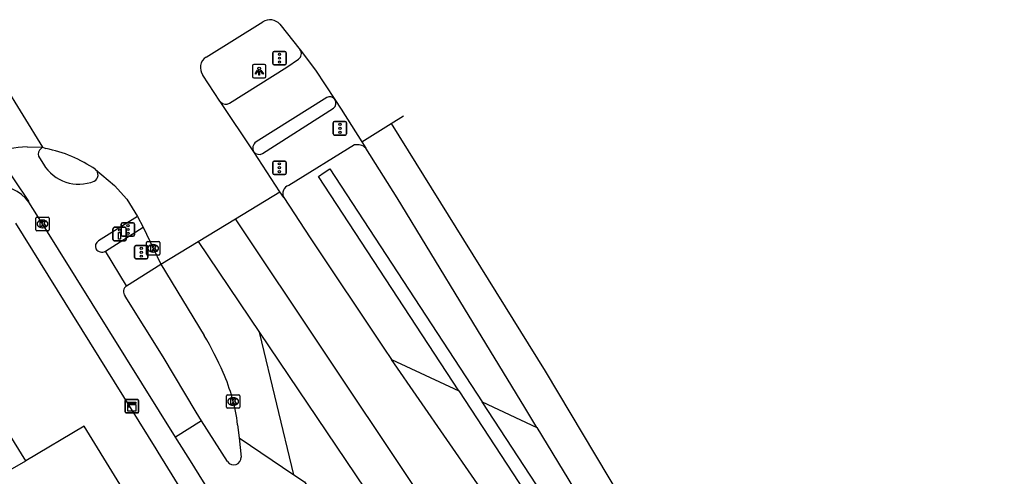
# Model space of a CAD drawing. Extents: x 157321 to 158827, y 386650 to 388532.
# Drawn here: x 158444.7 to 158518.5, y 387782.5 to 387816.3 of the extents above; entities that cross this region are included whole.
import ezdxf

# ---------------------------------------------------------------- set-up
doc = ezdxf.new("R2010")
doc.units = 0
for name, color, linetype in [('IMGEO_Berm_groen', 7, 'Continuous'), ('IMGEO_Drukknoppaal', 7, 'Continuous'), ('IMGEO_Fietspad_open', 7, 'Continuous'), ('IMGEO_Haag', 7, 'Continuous'), ('IMGEO_Kast', 7, 'Continuous'), ('IMGEO_Kolk', 7, 'Continuous'), ('IMGEO_Lichtpunt', 7, 'Continuous'), ('IMGEO_Pand', 7, 'Continuous'), ('IMGEO_Rijbaan_lokaal_open', 7, 'Continuous'), ('IMGEO_Rijbaan_regionaal_gesloten', 7, 'Continuous'), ('IMGEO_Verkeersregelinstallatiepaal', 7, 'Continuous'), ('IMGEO_Voetpad_open', 7, 'Continuous')]:
    doc.layers.add(name, color=color, linetype=linetype)

msp = doc.modelspace()

# ---------------------------------------------------------------- linework, layer by layer
at = {"layer": 'IMGEO_Berm_groen'}
for points in [[(158472.323, 387791.17), (158477.322, 387788.83)], [(158479.044, 387788.024), (158483.108, 387786.123)]]:
    msp.add_lwpolyline(points, dxfattribs=at)
at = {"layer": 'IMGEO_Drukknoppaal'}
for p, q in [((158451.651, 387800.063), (158451.651, 387800.863)), ((158451.651, 387800.863), (158451.651, 387800.063)), ((158451.751, 387800.963), (158452.541, 387800.963)), ((158452.541, 387800.963), (158451.751, 387800.963)), ((158452.641, 387800.863), (158452.641, 387800.063)), ((158452.641, 387800.063), (158452.641, 387800.863)), ((158452.541, 387799.963), (158451.751, 387799.963)), ((158451.751, 387799.963), (158452.541, 387799.963))]:
    msp.add_line(p, q, dxfattribs=at)
msp.add_lwpolyline([(158452.221, 387800.588), (158452.221, 387800.088), (158452.071, 387800.088), (158452.071, 387800.588), (158452.221, 387800.588)], dxfattribs=at)
msp.add_circle((158452.146, 387800.753), 0.085, dxfattribs=at)
for centre, start, end in [((158451.751, 387800.863), 90, 180), ((158451.751, 387800.863), 90, 180), ((158452.541, 387800.863), 0, 90), ((158452.541, 387800.863), 360, 90), ((158451.751, 387800.063), 180, 270), ((158451.751, 387800.063), 180, 270), ((158452.541, 387800.063), 270, 0), ((158452.541, 387800.063), 270, 0)]:
    msp.add_arc(centre, 0.1, start, end, dxfattribs=at)
at = {"layer": 'IMGEO_Fietspad_open'}
for points in [[(158460.296, 387810.171), (158464.568, 387812.848), (158465.422, 387813.438)], [(158467.519, 387810.602), (158462.272, 387807.295)], [(158459.6, 387810.295), (158459.625, 387810.266)], [(158446.433, 387806.907), (158446.208, 387806.673)], [(158445.404, 387802.823), (158445.407, 387802.904), (158443.268, 387806.077)], [(158446.208, 387806.11), (158446.494, 387805.645)], [(158456.294, 387785.389), (158446.424, 387801.216), (158445.404, 387802.823)], [(158453.47, 387801.757), (158450.574, 387799.966)], [(158452.657, 387796.627), (158451.1, 387799.19)], [(158458.229, 387786.607), (158457.821, 387787.246), (158455.386, 387791.352), (158452.551, 387795.869)]]:
    msp.add_lwpolyline(points, dxfattribs=at)
for centre, radius, start, end in [((158465.143, 387813.849), 0.497, 304.17256, 34.76763), ((158467.732, 387810.168), 0.483, 35.66753, 116.17101), ((158460.018, 387810.626), 0.533, 222.49816, 301.38511), ((158462.553, 387806.848), 0.528, 122.1663, 211.70579), ((158446.545, 387806.392), 0.439, 140.16448, 219.83552), ((158449.11, 387807.212), 3.049, 210.93117, 292.24453), ((158450.018, 387804.857), 0.528, 297.81575, 48.57201), ((158443.152, 387801.242), 2.751, 35.06419, 100.79136), ((158450.824, 387799.56), 0.477, 121.58244, 204.86326), ((158450.84, 387799.67), 0.546, 214.74354, 298.44234), ((158452.963, 387796.198), 0.527, 125.48901, 218.58956)]:
    msp.add_arc(centre, radius, start, end, dxfattribs=at)
at = {"layer": 'IMGEO_Haag'}
for points in [[(158477.322, 387788.83), (158466.901, 387804.744), (158467.319, 387805.018), (158467.737, 387805.292), (158479.044, 387788.024)], [(158477.322, 387788.83), (158499.582, 387754.835), (158502.869, 387749.817), (158508.799, 387740.708), (158554.246, 387665.236), (158554.674, 387665.494), (158555.102, 387665.752), (158509.647, 387741.238), (158503.823, 387750.184), (158500.418, 387755.383), (158479.044, 387788.024)]]:
    msp.add_lwpolyline(points, dxfattribs=at)
at = {"layer": 'IMGEO_Kast'}
for p, q in [((158452.556, 387787.275), (158452.556, 387788.116)), ((158452.556, 387788.116), (158452.556, 387787.275)), ((158452.631, 387788.2), (158453.472, 387788.2)), ((158453.472, 387788.2), (158452.631, 387788.2)), ((158453.556, 387788.125), (158453.556, 387787.284)), ((158453.556, 387787.284), (158453.556, 387788.125)), ((158453.481, 387787.2), (158452.64, 387787.2)), ((158452.64, 387787.2), (158453.481, 387787.2))]:
    msp.add_line(p, q, dxfattribs=at)
for points in [[(158452.751, 387787.99), (158453.351, 387787.99), (158453.351, 387787.905), (158452.751, 387787.905), (158452.751, 387787.99)], [(158452.751, 387787.815), (158453.351, 387787.815), (158453.351, 387787.326), (158452.751, 387787.326), (158452.751, 387787.815)]]:
    msp.add_lwpolyline(points, dxfattribs=at)
msp.add_circle((158452.835, 387787.664), 0.0377, dxfattribs=at)
for centre, start, end in [((158452.634, 387788.122), 92.4484, 184.28452), ((158452.634, 387788.122), 92.4484, 184.28452), ((158453.478, 387788.122), 2.4484, 94.28452), ((158453.478, 387788.122), 2.4484, 94.28452), ((158452.634, 387787.278), 182.4484, 274.28452), ((158452.634, 387787.278), 182.4484, 274.28452), ((158453.478, 387787.278), 272.4484, 4.28452), ((158453.478, 387787.278), 272.4484, 4.28452)]:
    msp.add_arc(centre, 0.0779, start, end, dxfattribs=at)
at = {"layer": 'IMGEO_Kolk'}
for p, q in [((158445.922, 387800.789), (158445.922, 387801.641)), ((158445.997, 387801.715), (158446.849, 387801.715)), ((158446.923, 387801.641), (158446.923, 387800.789)), ((158446.433, 387800.935), (158446.408, 387800.935)), ((158446.41, 387801.495), (158446.435, 387801.495)), ((158446.849, 387800.715), (158445.997, 387800.715)), ((158454.135, 387798.979), (158454.135, 387799.831)), ((158454.21, 387799.905), (158455.062, 387799.905)), ((158454.623, 387799.685), (158454.648, 387799.685)), ((158455.136, 387799.831), (158455.136, 387798.979)), ((158455.062, 387798.905), (158454.21, 387798.905)), ((158454.646, 387799.125), (158454.621, 387799.125)), ((158460.075, 387787.621), (158460.075, 387788.473)), ((158460.15, 387788.547), (158461.002, 387788.547)), ((158460.563, 387788.327), (158460.588, 387788.327)), ((158461.076, 387788.473), (158461.076, 387787.621)), ((158460.586, 387787.767), (158460.561, 387787.767)), ((158461.002, 387787.547), (158460.15, 387787.547))]:
    msp.add_line(p, q, dxfattribs=at)
for points in [[(158445.922, 387800.789), (158445.922, 387801.641)], [(158445.997, 387801.715), (158446.849, 387801.715)], [(158446.923, 387801.641), (158446.923, 387800.789)], [(158446.243, 387801.415), (158446.366, 387801.415), (158446.366, 387801.264), (158446.496, 387801.415), (158446.66, 387801.415), (158446.514, 387801.264), (158446.667, 387801.015), (158446.515, 387801.015), (158446.43, 387801.179), (158446.366, 387801.112), (158446.366, 387801.015), (158446.243, 387801.015), (158446.243, 387801.415)], [(158446.849, 387800.715), (158445.997, 387800.715)], [(158454.135, 387798.979), (158454.135, 387799.831)], [(158454.21, 387799.905), (158455.062, 387799.905)], [(158454.456, 387799.605), (158454.579, 387799.605), (158454.579, 387799.454), (158454.709, 387799.605), (158454.873, 387799.605), (158454.727, 387799.454), (158454.88, 387799.205), (158454.728, 387799.205), (158454.643, 387799.369), (158454.579, 387799.302), (158454.579, 387799.205), (158454.456, 387799.205), (158454.456, 387799.605)], [(158455.136, 387799.831), (158455.136, 387798.979)], [(158455.062, 387798.905), (158454.21, 387798.905)], [(158460.075, 387787.621), (158460.075, 387788.473)], [(158460.15, 387788.547), (158461.002, 387788.547)], [(158461.076, 387788.473), (158461.076, 387787.621)], [(158460.396, 387788.247), (158460.519, 387788.247), (158460.519, 387788.096), (158460.649, 387788.247), (158460.813, 387788.247), (158460.667, 387788.096), (158460.82, 387787.847), (158460.668, 387787.847), (158460.583, 387788.011), (158460.519, 387787.944), (158460.519, 387787.847), (158460.396, 387787.847), (158460.396, 387788.247)], [(158461.002, 387787.547), (158460.15, 387787.547)]]:
    msp.add_lwpolyline(points, dxfattribs=at)
for centre, start, end in [((158445.999, 387801.639), 91.55205, 178.44795), ((158445.999, 387801.639), 91.55205, 178.44795), ((158446.847, 387801.639), 1.55205, 88.44795), ((158446.847, 387801.639), 1.55205, 88.44795), ((158445.999, 387800.791), 181.55205, 268.44795), ((158445.999, 387800.791), 181.55205, 268.44795), ((158446.847, 387800.791), 271.55205, 358.44795), ((158446.847, 387800.791), 271.55205, 358.44795), ((158454.212, 387799.829), 91.55205, 178.44795), ((158454.212, 387799.829), 91.55205, 178.44795), ((158455.06, 387799.829), 1.55205, 88.44795), ((158455.06, 387799.829), 1.55205, 88.44795), ((158454.212, 387798.981), 181.55205, 268.44795), ((158454.212, 387798.981), 181.55205, 268.44795), ((158455.06, 387798.981), 271.55205, 358.44795), ((158455.06, 387798.981), 271.55205, 358.44795), ((158460.152, 387788.471), 91.55205, 178.44795), ((158460.152, 387788.471), 91.55205, 178.44795), ((158461, 387788.471), 1.55205, 88.44795), ((158461, 387788.471), 1.55205, 88.44795), ((158460.152, 387787.623), 181.55205, 268.44795), ((158460.152, 387787.623), 181.55205, 268.44795), ((158461, 387787.623), 271.55205, 358.44795), ((158461, 387787.623), 271.55205, 358.44795)]:
    msp.add_arc(centre, 0.0765, start, end, dxfattribs=at)
for centre, major_axis, ratio, start_param, end_param in [((158446.409, 387801.215), (-0.387, 0.002), 0.722429, 4.712389, 7.853982), ((158446.434, 387801.215), (-0.39, 0.002), 0.717154, 1.570796, 4.712389), ((158454.622, 387799.405), (-0.387, 0.002), 0.722429, 4.712389, 7.853982), ((158454.647, 387799.405), (-0.39, 0.002), 0.717154, 1.570796, 4.712389), ((158460.562, 387788.047), (-0.387, 0.002), 0.722429, 4.712389, 7.853982), ((158460.587, 387788.047), (-0.39, 0.002), 0.717154, 1.570796, 4.712389)]:
    msp.add_ellipse(centre, major_axis=major_axis, ratio=ratio, start_param=start_param, end_param=end_param, dxfattribs=at)
at = {"layer": 'IMGEO_Lichtpunt'}
for p, q in [((158462.007, 387812.947), (158462.007, 387812.14)), ((158462.007, 387812.947), (158462.007, 387812.14)), ((158462.909, 387813.042), (158462.101, 387813.042)), ((158462.909, 387813.042), (158462.101, 387813.042)), ((158463.003, 387812.14), (158463.003, 387812.947)), ((158463.003, 387812.14), (158463.003, 387812.947)), ((158462.101, 387812.046), (158462.909, 387812.046)), ((158462.101, 387812.046), (158462.909, 387812.046))]:
    msp.add_line(p, q, dxfattribs=at)
for points in [[(158462.381, 387812.611), (158462.42, 387812.583), (158462.232, 387812.321), (158462.194, 387812.348), (158462.381, 387812.611)], [(158462.483, 387812.563), (158462.53, 387812.563), (158462.53, 387812.241), (158462.483, 387812.241), (158462.483, 387812.563)], [(158462.593, 387812.583), (158462.631, 387812.61), (158462.818, 387812.348), (158462.779, 387812.32), (158462.593, 387812.583)]]:
    msp.add_lwpolyline(points, dxfattribs=at)
msp.add_circle((158462.506, 387812.745), 0.0994, dxfattribs=at)
for centre, start, end in [((158462.101, 387812.947), 90, 180), ((158462.101, 387812.947), 90, 180), ((158462.909, 387812.947), 0, 90), ((158462.909, 387812.947), 0, 90), ((158462.101, 387812.14), 180, 270), ((158462.101, 387812.14), 180, 270), ((158462.909, 387812.14), 270, 0), ((158462.909, 387812.14), 270, 360)]:
    msp.add_arc(centre, 0.0946, start, end, dxfattribs=at)
at = {"layer": 'IMGEO_Pand'}
for points in [[(158445.177, 387783.641), (158437.975, 387795.297), (158437.685, 387795.118), (158438.038, 387794.547), (158436.352, 387793.508), (158435.48, 387794.205), (158432.988, 387792.696), (158433.567, 387791.759), (158432.268, 387790.957)], [(158420.449, 387754.84), (158420.634, 387754.532), (158435.654, 387763.454), (158438.722, 387758.085), (158446.629, 387762.648), (158450.959, 387765.147), (158446.232, 387773.361), (158454.417, 387778.261), (158449.506, 387786.21), (158445.177, 387783.641)], [(158421.232, 387770.425), (158421.299, 387769.932), (158445.177, 387783.641)]]:
    msp.add_lwpolyline(points, dxfattribs=at)
at = {"layer": 'IMGEO_Rijbaan_lokaal_open'}
for points in [[(158445.281, 387806.944), (158446.433, 387806.907)], [(158458.229, 387786.607), (158456.294, 387785.389)], [(158460.157, 387783.585), (158458.229, 387786.607)], [(158461.964, 387776.294), (158457.418, 387783.65), (158456.417, 387785.199), (158456.294, 387785.389)], [(158461.008, 387785.353), (158461.171, 387783.928)]]:
    msp.add_lwpolyline(points, dxfattribs=at)
for centre, radius, start, end in [((158446.343, 387791.5), 15.48, 93.93454, 103.82545), ((158460.615, 387783.9), 0.556, 214.51934, 2.85834)]:
    msp.add_arc(centre, radius, start, end, dxfattribs=at)
at = {"layer": 'IMGEO_Rijbaan_regionaal_gesloten'}
for points in [[(158458.562, 387813.593), (158462.772, 387816.198)], [(158464.048, 387816.024), (158465.551, 387814.132)], [(158465.551, 387814.132), (158466.693, 387812.612), (158468.125, 387810.45)], [(158441.985, 387814.062), (158442.012, 387814.02), (158446.433, 387806.907)], [(158459.6, 387810.295), (158459.578, 387810.326), (158458.314, 387812.247)], [(158468.125, 387810.45), (158468.592, 387809.726), (158470.125, 387807.298)], [(158462.104, 387806.571), (158459.6, 387810.295)], [(158472.301, 387808.661), (158473.207, 387809.229)], [(158470.125, 387807.298), (158472.301, 387808.661)], [(158472.301, 387808.661), (158483.715, 387790.287), (158495.855, 387770), (158502.083, 387759.2), (158503.821, 387755.74)], [(158446.433, 387806.907), (158446.661, 387806.803)], [(158470.125, 387807.298), (158470.415, 387806.839)], [(158483.108, 387786.123), (158482.212, 387787.604), (158477.75, 387794.948), (158472.744, 387803.15), (158470.415, 387806.839)], [(158464.045, 387803.603), (158462.104, 387806.571)], [(158450.367, 387805.253), (158451.769, 387804.068), (158452.675, 387803.05), (158453.47, 387801.757)], [(158460.749, 387801.6), (158464.045, 387803.603)], [(158464.321, 387803.181), (158464.045, 387803.603)], [(158464.321, 387803.181), (158466.286, 387800.179), (158471.742, 387792.009), (158472.323, 387791.17)], [(158453.47, 387801.757), (158453.887, 387800.977)], [(158457.969, 387799.91), (158460.749, 387801.6)], [(158526.396, 387701.609), (158518.219, 387714.646), (158507.374, 387731.643), (158501.139, 387741.445), (158496.509, 387748.542), (158488.684, 387760.188), (158473.8, 387782.031), (158460.749, 387801.6)], [(158453.887, 387800.977), (158454.637, 387799.406), (158455.217, 387798.238)], [(158455.217, 387798.238), (158457.969, 387799.91)], [(158457.969, 387799.91), (158462.527, 387793.159)], [(158455.217, 387798.238), (158458.414, 387792.941)], [(158462.527, 387793.159), (158491.03, 387750.937), (158497.101, 387741.197)], [(158465.079, 387782.617), (158462.543, 387793.093), (158462.527, 387793.159)], [(158554.457, 387663.484), (158552.634, 387666.504), (158541.8, 387683.962), (158531.52, 387700.592), (158523.189, 387713.88), (158516.166, 387724.963), (158508.525, 387737.107), (158502.936, 387745.818), (158500.284, 387750), (158500, 387750.448), (158499.673, 387750.963), (158491.968, 387762.456), (158482.6, 387776.318), (158472.323, 387791.17)], [(158460.906, 387786.327), (158461.008, 387785.353)], [(158483.108, 387786.123), (158485.821, 387781.638), (158489.82, 387775.133), (158490.141, 387774.575), (158493.826, 387769.419), (158500, 387760.958), (158501.442, 387758.981), (158503.027, 387756.937), (158503.821, 387755.74)], [(158461.008, 387785.353), (158465.079, 387782.617)], [(158465.079, 387782.617), (158465.857, 387782.094), (158466.836, 387780.671)]]:
    msp.add_lwpolyline(points, dxfattribs=at)
for centre, radius, start, end in [((158463.303, 387815.327), 1.021, 43.11359, 121.35608), ((158459.097, 387812.799), 0.958, 123.97571, 215.145), ((158444.795, 387797.137), 9.844, 55.53072, 79.07594), ((158439.515, 387781.413), 22.137, 23.37207, 31.38216), ((158446.864, 387784.524), 14.157, 7.31463, 23.61132)]:
    msp.add_arc(centre, radius, start, end, dxfattribs=at)
at = {"layer": 'IMGEO_Verkeersregelinstallatiepaal'}
for p, q in [((158463.516, 387813.107), (158463.516, 387813.907)), ((158463.516, 387813.907), (158463.516, 387813.107)), ((158463.616, 387814.007), (158464.406, 387814.007)), ((158464.406, 387814.007), (158463.616, 387814.007)), ((158464.506, 387813.907), (158464.506, 387813.107)), ((158464.506, 387813.107), (158464.506, 387813.907)), ((158464.406, 387813.007), (158463.616, 387813.007)), ((158463.616, 387813.007), (158464.406, 387813.007)), ((158468, 387807.906), (158468, 387808.706)), ((158468, 387808.706), (158468, 387807.906)), ((158468.1, 387808.806), (158468.89, 387808.806)), ((158468.89, 387808.806), (158468.1, 387808.806)), ((158468.99, 387808.706), (158468.99, 387807.906)), ((158468.99, 387807.906), (158468.99, 387808.706)), ((158468.89, 387807.806), (158468.1, 387807.806)), ((158468.1, 387807.806), (158468.89, 387807.806)), ((158463.514, 387804.98), (158463.514, 387805.78)), ((158463.514, 387805.78), (158463.514, 387804.98)), ((158463.614, 387805.88), (158464.404, 387805.88)), ((158464.404, 387805.88), (158463.614, 387805.88)), ((158464.504, 387805.78), (158464.504, 387804.98)), ((158464.504, 387804.98), (158464.504, 387805.78)), ((158464.404, 387804.88), (158463.614, 387804.88)), ((158463.614, 387804.88), (158464.404, 387804.88)), ((158452.263, 387800.402), (158452.263, 387801.202)), ((158452.263, 387801.202), (158452.263, 387800.402)), ((158452.363, 387801.302), (158453.153, 387801.302)), ((158453.153, 387801.302), (158452.363, 387801.302)), ((158453.253, 387801.202), (158453.253, 387800.402)), ((158453.253, 387800.402), (158453.253, 387801.202)), ((158453.153, 387800.302), (158452.363, 387800.302)), ((158452.363, 387800.302), (158453.153, 387800.302)), ((158453.262, 387798.714), (158453.262, 387799.514)), ((158453.262, 387799.514), (158453.262, 387798.714)), ((158453.362, 387799.614), (158454.152, 387799.614)), ((158454.152, 387799.614), (158453.362, 387799.614)), ((158454.252, 387799.514), (158454.252, 387798.714)), ((158454.252, 387798.714), (158454.252, 387799.514)), ((158454.152, 387798.614), (158453.362, 387798.614)), ((158453.362, 387798.614), (158454.152, 387798.614))]:
    msp.add_line(p, q, dxfattribs=at)
for centre in [(158464.011, 387813.797), (158464.011, 387813.507), (158464.011, 387813.217), (158468.495, 387808.596), (158468.495, 387808.306), (158468.495, 387808.016), (158464.009, 387805.67), (158464.009, 387805.38), (158464.009, 387805.09), (158452.758, 387801.092), (158452.758, 387800.802), (158452.758, 387800.512), (158453.757, 387799.404), (158453.757, 387799.114), (158453.757, 387798.824)]:
    msp.add_circle(centre, 0.085, dxfattribs=at)
for centre, start, end in [((158463.616, 387813.907), 90, 180), ((158463.616, 387813.907), 90, 180), ((158464.406, 387813.907), 0, 90), ((158464.406, 387813.907), 360, 90), ((158463.616, 387813.107), 180, 270), ((158463.616, 387813.107), 180, 270), ((158464.406, 387813.107), 270, 0), ((158464.406, 387813.107), 270, 0), ((158468.1, 387808.706), 90, 180), ((158468.1, 387808.706), 90, 180), ((158468.89, 387808.706), 0, 90), ((158468.89, 387808.706), 360, 90), ((158468.1, 387807.906), 180, 270), ((158468.1, 387807.906), 180, 270), ((158468.89, 387807.906), 270, 0), ((158468.89, 387807.906), 270, 0), ((158463.614, 387805.78), 90, 180), ((158463.614, 387805.78), 90, 180), ((158464.404, 387805.78), 0, 90), ((158464.404, 387805.78), 360, 90), ((158463.614, 387804.98), 180, 270), ((158463.614, 387804.98), 180, 270), ((158464.404, 387804.98), 270, 0), ((158464.404, 387804.98), 270, 0), ((158452.363, 387801.202), 90, 180), ((158452.363, 387801.202), 90, 180), ((158453.153, 387801.202), 0, 90), ((158453.153, 387801.202), 360, 90), ((158452.363, 387800.402), 180, 270), ((158452.363, 387800.402), 180, 270), ((158453.153, 387800.402), 270, 0), ((158453.153, 387800.402), 270, 0), ((158453.362, 387799.514), 90, 180), ((158453.362, 387799.514), 90, 180), ((158454.152, 387799.514), 0, 90), ((158454.152, 387799.514), 360, 90), ((158453.362, 387798.714), 180, 270), ((158453.362, 387798.714), 180, 270), ((158454.152, 387798.714), 270, 0), ((158454.152, 387798.714), 270, 0)]:
    msp.add_arc(centre, 0.1, start, end, dxfattribs=at)
at = {"layer": 'IMGEO_Voetpad_open'}
for points in [[(158462.759, 387806.43), (158468.023, 387809.789)], [(158469.58, 387807.07), (158464.693, 387804.063)], [(158444.43, 387801.277), (158454.834, 387784.544), (158454.986, 387784.299), (158467.609, 387763.876), (158464.803, 387761.657), (158466.453, 387758.693)], [(158451.1, 387799.19), (158453.887, 387800.977)], [(158452.657, 387796.627), (158455.217, 387798.238)]]:
    msp.add_lwpolyline(points, dxfattribs=at)
for centre, radius, start, end in [((158467.691, 387810.179), 0.512, 310.42292, 32.03265), ((158469.786, 387806.189), 0.904, 45.91284, 103.1593), ((158462.514, 387806.886), 0.517, 217.47825, 298.22473), ((158464.87, 387803.469), 0.62, 106.60847, 207.65454)]:
    msp.add_arc(centre, radius, start, end, dxfattribs=at)

doc.saveas('drawing.dxf')
